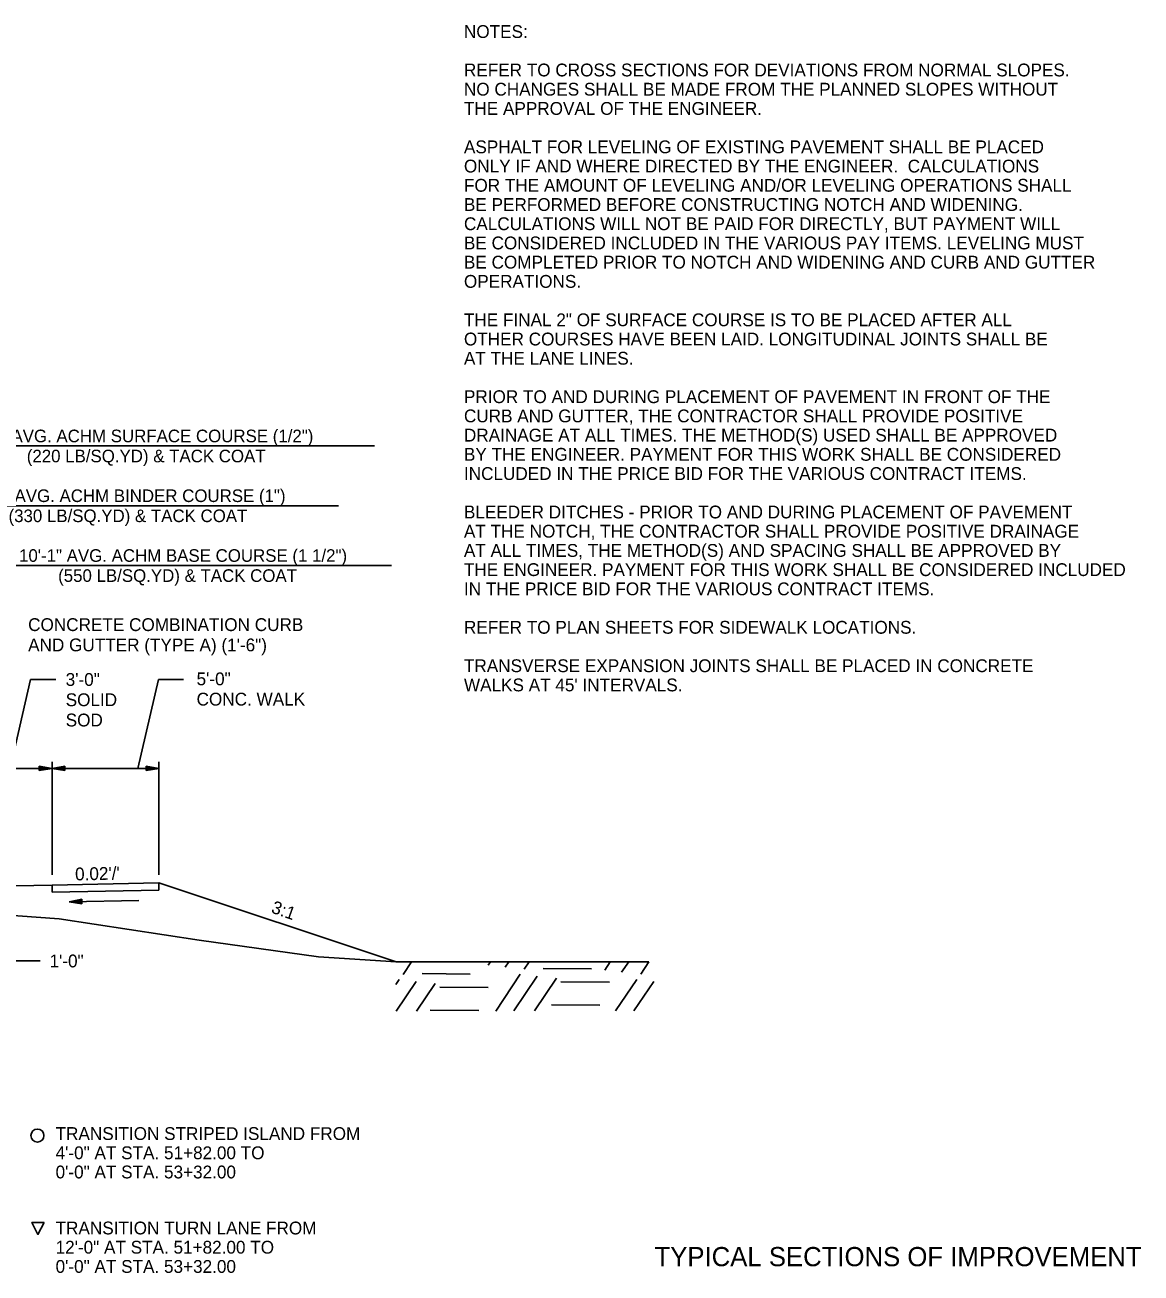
# Model space of a CAD drawing. Extents: x 1001270 to 1003428, y 1840152 to 1842912.
# Drawn here: x 1001373.9 to 1001426.1, y 1840152.4 to 1840210.8 of the extents above; entities that cross this region are included whole.
import ezdxf

# ---------------------------------------------------------------- set-up
doc = ezdxf.new("R2010")
doc.units = 0
for name, color, linetype in [('10', 7, 'Continuous'), ('19', 7, 'Continuous'), ('20', 7, 'Continuous'), ('60', 7, 'Continuous'), ('8', 7, 'Continuous')]:
    doc.layers.add(name, color=color, linetype=linetype)

# ---------------------------------------------------------------- blocks, each defined once
blk = doc.blocks.new('TM')
at = {"layer": '8'}
for p, q in [((-120.309, 21.181), (-119.787, -20.829)), ((0, 0), (-120.309, 21.181)), ((-31.382, 2.945), (-120.176, 10.512)), ((-119.787, -20.829), (0, 0)), ((-119.911, -10.826), (-31.307, -3.057))]:
    blk.add_line(p, q, dxfattribs=at)

msp = doc.modelspace()

# ---------------------------------------------------------------- linework, layer by layer
at = {"layer": '10'}
msp.add_circle((1001374.446, 1840158.834), 0.306, dxfattribs=at)
at = {"layer": '19'}
for p, q in [((1001370.632, 1840191.13), (1001390.233, 1840191.13)), ((1001370.632, 1840188.33), (1001388.548, 1840188.33)), ((1001373.132, 1840185.53), (1001391.019, 1840185.53)), ((1001374.126, 1840180.186), (1001373.17, 1840176.029)), ((1001375.305, 1840180.186), (1001374.126, 1840180.186)), ((1001380.109, 1840180.186), (1001379.152, 1840176.029)), ((1001381.288, 1840180.186), (1001380.109, 1840180.186)), ((1001380.132, 1840176.029), (1001370.632, 1840176.029)), ((1001374.532, 1840175.924), (1001374.532, 1840176.134)), ((1001374.532, 1840176.134), (1001375.132, 1840176.029)), ((1001374.532, 1840176.079), (1001374.972, 1840176.044)), ((1001375.132, 1840176.029), (1001374.532, 1840175.924)), ((1001374.972, 1840176.014), (1001374.532, 1840175.974)), ((1001375.132, 1840171.038), (1001375.132, 1840176.329)), ((1001375.132, 1840176.029), (1001375.732, 1840176.134)), ((1001375.732, 1840175.924), (1001375.132, 1840176.029)), ((1001375.292, 1840176.044), (1001375.732, 1840176.079)), ((1001375.732, 1840175.974), (1001375.292, 1840176.014)), ((1001375.732, 1840176.134), (1001375.732, 1840175.924)), ((1001379.532, 1840175.924), (1001379.532, 1840176.134)), ((1001379.532, 1840176.134), (1001380.132, 1840176.029)), ((1001379.532, 1840176.079), (1001379.972, 1840176.044)), ((1001380.132, 1840176.029), (1001379.532, 1840175.924)), ((1001379.972, 1840176.014), (1001379.532, 1840175.974)), ((1001380.132, 1840171.038), (1001380.132, 1840176.329)), ((1001375.133, 1840170.565), (1001372.132, 1840170.505)), ((1001375.133, 1840170.565), (1001380.132, 1840170.665)), ((1001375.133, 1840170.232), (1001375.133, 1840170.565)), ((1001375.133, 1840170.565), (1001375.133, 1840170.565)), ((1001380.132, 1840170.332), (1001375.133, 1840170.232)), ((1001380.132, 1840170.665), (1001380.132, 1840170.332)), ((1001391.238, 1840166.963), (1001380.132, 1840170.665)), ((1001373.132, 1840167.019), (1001374.58, 1840167.019)), ((1001373.132, 1840167.019), (1001374.58, 1840167.019)), ((1001391.564, 1840166.38), (1001391.956, 1840166.963)), ((1001395.55, 1840166.814), (1001395.655, 1840166.964)), ((1001396.344, 1840166.722), (1001396.51, 1840166.967)), ((1001397.24, 1840166.63), (1001397.465, 1840166.969)), ((1001398.127, 1840166.659), (1001400.388, 1840166.648)), ((1001401.004, 1840166.575), (1001401.266, 1840166.97)), ((1001401.798, 1840166.483), (1001402.13, 1840166.971)), ((1001402.694, 1840166.391), (1001403.075, 1840166.965)), ((1001391.225, 1840165.912), (1001391.378, 1840166.138)), ((1001391.247, 1840164.663), (1001392.173, 1840166.046)), ((1001392.453, 1840166.419), (1001394.713, 1840166.398)), ((1001395.902, 1840164.667), (1001397.054, 1840166.388)), ((1001396.756, 1840164.669), (1001397.849, 1840166.296)), ((1001397.712, 1840164.672), (1001398.744, 1840166.204)), ((1001398.957, 1840166.031), (1001401.228, 1840166.019)), ((1001401.512, 1840164.673), (1001402.508, 1840166.148)), ((1001402.366, 1840164.675), (1001403.303, 1840166.056)), ((1001392.202, 1840164.666), (1001393.068, 1840165.954)), ((1001393.293, 1840165.79), (1001395.553, 1840165.768)), ((1001398.515, 1840164.961), (1001400.775, 1840164.939)), ((1001392.84, 1840164.71), (1001395.111, 1840164.698))]:
    msp.add_line(p, q, dxfattribs=at)
for points in [[(1001307.883, 1840174.999), (1001311.609, 1840175.232), (1001314.325, 1840174.682), (1001317.525, 1840173.51), (1001320.382, 1840172.061), (1001326.996, 1840169.076), (1001334.132, 1840169.426), (1001341.04, 1840169.607), (1001345.991, 1840169.696), (1001348.651, 1840169.756), (1001361.987, 1840169.695), (1001366.627, 1840169.63), (1001375.459, 1840168.983), (1001378.739, 1840168.487), (1001382.02, 1840167.991), (1001384.81, 1840167.594), (1001387.599, 1840167.198), (1001391.238, 1840166.963)], [(1001391.238, 1840166.963), (1001403.075, 1840166.965)]]:
    msp.add_lwpolyline(points, dxfattribs=at)
msp.add_lwpolyline([(1001374.756, 1840154.764), (1001374.475, 1840154.201), (1001374.194, 1840154.764)], close=True, dxfattribs=at)
at = {"layer": '20'}
msp.add_line((1001379.2, 1840169.85), (1001375.93, 1840169.785), dxfattribs=at)

# ---------------------------------------------------------------- block references
at = {"layer": '19', "xscale": 0.0050063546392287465, "yscale": -0.0050063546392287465, "rotation": -178.8781640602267}
msp.add_blockref('TM', (1001375.929, 1840169.783), dxfattribs=at)

# ---------------------------------------------------------------- texts
at = {"layer": '19'}
for s, height, p in [('NOTES:', 0.6, (1001394.416, 1840210.237)), ('REFER TO CROSS SECTIONS FOR DEVIATIONS FROM NORMAL SLOPES.', 0.6, (1001394.416, 1840208.437)), ('NO CHANGES SHALL BE MADE FROM THE PLANNED SLOPES WITHOUT', 0.6, (1001394.416, 1840207.537)), ('THE APPROVAL OF THE ENGINEER.', 0.6, (1001394.416, 1840206.637)), ('ASPHALT FOR LEVELING OF EXISTING PAVEMENT SHALL BE PLACED', 0.6, (1001394.416, 1840204.837)), ('ONLY IF AND WHERE DIRECTED BY THE ENGINEER.  CALCULATIONS', 0.6, (1001394.416, 1840203.937)), ('FOR THE AMOUNT OF LEVELING AND/OR LEVELING OPERATIONS SHALL', 0.6, (1001394.416, 1840203.037)), ('BE PERFORMED BEFORE CONSTRUCTING NOTCH AND WIDENING.', 0.6, (1001394.416, 1840202.137)), ('CALCULATIONS WILL NOT BE PAID FOR DIRECTLY, BUT PAYMENT WILL', 0.6, (1001394.416, 1840201.237)), ('BE CONSIDERED INCLUDED IN THE VARIOUS PAY ITEMS. LEVELING MUST ', 0.6, (1001394.416, 1840200.337)), ('BE COMPLETED PRIOR TO NOTCH AND WIDENING AND CURB AND GUTTER', 0.6, (1001394.416, 1840199.437)), ('OPERATIONS. ', 0.6, (1001394.416, 1840198.537)), ('THE FINAL 2" OF SURFACE COURSE IS TO BE PLACED AFTER ALL', 0.6, (1001394.416, 1840196.737)), ('OTHER COURSES HAVE BEEN LAID. LONGITUDINAL JOINTS SHALL BE', 0.6, (1001394.416, 1840195.837)), ('AT THE LANE LINES.', 0.6, (1001394.416, 1840194.937)), ('PRIOR TO AND DURING PLACEMENT OF PAVEMENT IN FRONT OF THE', 0.6, (1001394.416, 1840193.137)), ('CURB AND GUTTER, THE CONTRACTOR SHALL PROVIDE POSITIVE', 0.6, (1001394.416, 1840192.237)), ('7\'-7" AVG. ACHM SURFACE COURSE (1/2")', 0.59001, (1001371.443, 1840191.304)), ('DRAINAGE AT ALL TIMES. THE METHOD(S) USED SHALL BE APPROVED', 0.6, (1001394.416, 1840191.337)), ('(220 LB/SQ.YD) & TACK COAT', 0.59001, (1001373.95, 1840190.364)), ('BY THE ENGINEER. PAYMENT FOR THIS WORK SHALL BE CONSIDERED', 0.6, (1001394.416, 1840190.437)), ('INCLUDED IN THE PRICE BID FOR THE VARIOUS CONTRACT ITEMS.', 0.6, (1001394.416, 1840189.537)), ('7\'-7" AVG. ACHM BINDER COURSE (1")', 0.59001, (1001371.588, 1840188.504)), ('BLEEDER DITCHES - PRIOR TO AND DURING PLACEMENT OF PAVEMENT', 0.6, (1001394.416, 1840187.737)), ('(330 LB/SQ.YD) & TACK COAT', 0.59001, (1001373.096, 1840187.564)), ('AT THE NOTCH, THE CONTRACTOR SHALL PROVIDE POSITIVE DRAINAGE', 0.6, (1001394.416, 1840186.837)), ('AT ALL TIMES, THE METHOD(S) AND SPACING SHALL BE APPROVED BY', 0.6, (1001394.416, 1840185.937)), ('10\'-1" AVG. ACHM BASE COURSE (1 1/2")', 0.59001, (1001373.589, 1840185.704)), ('(550 LB/SQ.YD) & TACK COAT', 0.59001, (1001375.418, 1840184.764)), ('THE ENGINEER. PAYMENT FOR THIS WORK SHALL BE CONSIDERED INCLUDED', 0.6, (1001394.416, 1840185.037)), ('IN THE PRICE BID FOR THE VARIOUS CONTRACT ITEMS.', 0.6, (1001394.416, 1840184.137)), ('CONCRETE COMBINATION CURB', 0.6, (1001374.013, 1840182.462)), ('REFER TO PLAN SHEETS FOR SIDEWALK LOCATIONS.', 0.6, (1001394.416, 1840182.337)), ('AND GUTTER (TYPE A) (1\'-6")', 0.6, (1001374.013, 1840181.512)), ('TRANSVERSE EXPANSION JOINTS SHALL BE PLACED IN CONCRETE', 0.6, (1001394.416, 1840180.537)), ('3\'-0"', 0.6, (1001375.771, 1840179.894)), ('5\'-0"', 0.6, (1001381.899, 1840179.922)), ("WALKS AT 45' INTERVALS.", 0.6, (1001394.416, 1840179.637)), ('SOLID ', 0.6, (1001375.771, 1840178.944)), ('CONC. WALK', 0.6, (1001381.899, 1840178.972)), ('SOD', 0.6, (1001375.771, 1840177.994))]:
    msp.add_text(s, height=height, dxfattribs=at).set_placement(p)
for s, rotation, p in [("0.02'/'", 1.14194, (1001376.217, 1840170.782)), ('3:1', 340.49426, (1001385.353, 1840169.287)), ('1\'-0"', 360, (1001375.015, 1840166.711)), ('TRANSITION STRIPED ISLAND FROM', 359.99538, (1001375.299, 1840158.628)), ('4\'-0" AT STA. 51+82.00 TO', 359.99538, (1001375.299, 1840157.728)), ('0\'-0" AT STA. 53+32.00', 359.99538, (1001375.299, 1840156.828)), ('TRANSITION TURN LANE FROM', 359.99538, (1001375.299, 1840154.205)), ('12\'-0" AT STA. 51+82.00 TO ', 359.99538, (1001375.299, 1840153.305)), ('0\'-0" AT STA. 53+32.00', 359.99538, (1001375.299, 1840152.405))]:
    msp.add_text(s, height=0.6, rotation=rotation, dxfattribs=at).set_placement(p)
at = {"layer": '60'}
msp.add_text('TYPICAL SECTIONS OF IMPROVEMENT', height=0.9, dxfattribs=at).set_placement((1001403.338, 1840152.715))

doc.saveas('drawing.dxf')
